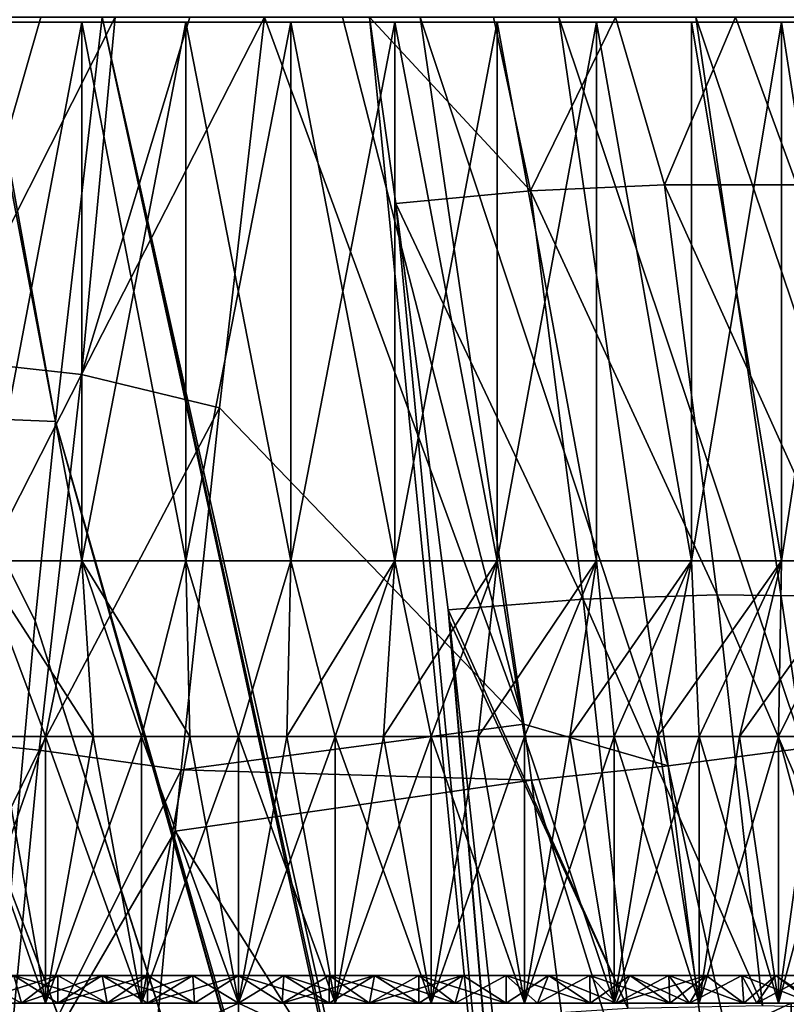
# Model space of a CAD drawing. Header units: metres. Extents: x -109 to 109, y -78 to 121.
# Tile 263 of 656: x -78.87 to -70.55, y 56.21 to 66.9. Entities that reach past the tile are written whole.
import ezdxf

# ---------------------------------------------------------------- set-up
doc = ezdxf.new("R2010")
doc.units = ezdxf.units.M
doc.layers.add('solid_508554_SW0001', color=7, linetype='CONTINUOUS')

msp = doc.modelspace()

# ---------------------------------------------------------------- linework, layer by layer
at = {"layer": 'solid_508554_SW0001'}
for points in [[(-79.279091, 66.925629, -14.699262), (-79.823265, 62.590248, -11.961208), (-78.484024, 62.539009, -11.817129)], [(-77.835556, 66.925629, -49.425674), (-78.201881, 63.046726, -49.432873), (-79.709526, 63.214474, -49.232899)], [(-78.643959, 66.925629, -49.33284), (-77.835556, 66.925629, -49.425674), (-79.709526, 63.214474, -49.232899)], [(-79.448257, 66.925629, -49.20306), (-78.643959, 66.925629, -49.33284), (-79.709526, 63.214474, -49.232899)], [(-79.279091, 66.925629, -14.699262), (-78.484024, 62.539009, -11.817129), (-77.977753, 66.925629, -14.593102)], [(-72.425713, 41.317665, 1.927269), (-77.977753, 66.925629, -14.593102), (-78.484024, 62.539009, -11.817129)], [(-78.201881, 63.046726, -49.432873), (-76.216644, 66.925629, -49.5), (-76.703629, 62.686043, -49.5)], [(-77.0252, 66.925629, -49.481403), (-76.216644, 66.925629, -49.5), (-78.201881, 63.046726, -49.432873)], [(-77.835556, 66.925629, -49.425674), (-77.0252, 66.925629, -49.481403), (-78.201881, 63.046726, -49.432873)], [(-72.772636, 43.625931, 0.44383), (-75.077583, 66.925629, -14.485738), (-77.977753, 66.925629, -14.593102)], [(-72.624634, 42.470913, 1.185171), (-72.772636, 43.625931, 0.44383), (-77.977753, 66.925629, -14.593102)], [(-72.425713, 41.317665, 1.927269), (-72.624634, 42.470913, 1.185171), (-77.977753, 66.925629, -14.593102)], [(-73.402878, 59.25383, -49.5), (-76.703629, 62.686043, -49.5), (-76.216644, 66.925629, -49.5)], [(-73.402878, 59.25383, -49.5), (-76.216644, 66.925629, -49.5), (-75.368774, 66.925629, -49.5)], [(-73.402878, 59.25383, -49.5), (-75.368774, 66.925629, -49.5), (-74.526535, 66.925629, -49.5)], [(-72.772636, 43.625931, 0.44383), (-74.789749, 64.905304, -13.187934), (-75.077583, 66.925629, -14.485738)], [(-73.329369, 65.039665, -13.292741), (-75.077583, 66.925629, -14.485738), (-74.789749, 64.905304, -13.187934)], [(-73.732216, 66.925629, -14.496431), (-75.077583, 66.925629, -14.485738), (-73.329369, 65.039665, -13.292741)], [(-71.834488, 58.799492, -49.429379), (-73.402878, 59.25383, -49.5), (-74.526535, 66.925629, -49.5)], [(-73.023575, 66.925629, -49.431004), (-71.834488, 58.799492, -49.429379), (-74.526535, 66.925629, -49.5)], [(-72.407524, 66.925629, -14.627072), (-73.732216, 66.925629, -14.496431), (-73.329369, 65.039665, -13.292741)], [(-72.407524, 66.925629, -14.627072), (-73.329369, 65.039665, -13.292741), (-71.875465, 65.10672, -13.500927)], [(-73.023575, 66.925629, -49.431004), (-70.367241, 58.992702, -49.219059), (-71.834488, 58.799492, -49.429379)], [(-73.023575, 66.925629, -49.431004), (-71.535889, 66.925629, -49.225903), (-70.367241, 58.992702, -49.219059)], [(-71.105766, 66.925629, -14.875964), (-72.407524, 66.925629, -14.627072), (-71.875465, 65.10672, -13.500927)], [(-71.105766, 66.925629, -14.875964), (-71.875465, 65.10672, -13.500927), (-70.438278, 65.10601, -13.811031)], [(-71.535889, 66.925629, -49.225903), (-68.925598, 59.179573, -48.871395), (-70.367241, 58.992702, -49.219059)], [(-71.535889, 66.925629, -49.225903), (-70.074875, 66.925629, -48.886921), (-68.925598, 59.179573, -48.871395)], [(-69.831787, 66.925629, -15.241733), (-71.105766, 66.925629, -14.875964), (-70.438278, 65.10601, -13.811031)], [(-86.938454, 66.87207, -33.135231), (-66, 66.87207, -32), (-87, 66.87207, -32)], [(-66.061546, 66.87207, -30.864767), (-87, 66.87207, -32), (-66, 66.87207, -32)], [(-86.938454, 66.87207, -30.864767), (-87, 66.87207, -32), (-66.061546, 66.87207, -30.864767)], [(-66.061546, 66.87207, -33.135231), (-66, 66.87207, -32), (-86.938454, 66.87207, -33.135231)], [(-66.061546, 66.87207, -33.135231), (-86.938454, 66.87207, -33.135231), (-86.754517, 66.87207, -34.257168)], [(-86.938454, 66.87207, -30.864767), (-66.061546, 66.87207, -30.864767), (-66.245483, 66.87207, -29.742832)], [(-86.938454, 66.87207, -30.864767), (-66.245483, 66.87207, -29.742832), (-86.754517, 66.87207, -29.742832)], [(-66.245483, 66.87207, -34.257168), (-86.754517, 66.87207, -34.257168), (-86.450363, 66.87207, -35.352646)], [(-66.061546, 66.87207, -33.135231), (-86.754517, 66.87207, -34.257168), (-66.245483, 66.87207, -34.257168)], [(-86.754517, 66.87207, -29.742832), (-66.245483, 66.87207, -29.742832), (-66.549637, 66.87207, -28.647352)], [(-86.754517, 66.87207, -29.742832), (-66.549637, 66.87207, -28.647352), (-86.450363, 66.87207, -28.647352)], [(-66.549637, 66.87207, -35.352646), (-86.450363, 66.87207, -35.352646), (-86.029541, 66.87207, -36.408825)], [(-66.245483, 66.87207, -34.257168), (-86.450363, 66.87207, -35.352646), (-66.549637, 66.87207, -35.352646)], [(-86.450363, 66.87207, -28.647352), (-66.549637, 66.87207, -28.647352), (-66.970459, 66.87207, -27.591175)], [(-86.450363, 66.87207, -28.647352), (-66.970459, 66.87207, -27.591175), (-86.029541, 66.87207, -27.591175)], [(-66.970459, 66.87207, -36.408825), (-86.029541, 66.87207, -36.408825), (-85.496994, 66.87207, -37.413315)], [(-66.549637, 66.87207, -35.352646), (-86.029541, 66.87207, -36.408825), (-66.970459, 66.87207, -36.408825)], [(-86.029541, 66.87207, -27.591175), (-66.970459, 66.87207, -27.591175), (-67.503006, 66.87207, -26.586683)], [(-86.029541, 66.87207, -27.591175), (-67.503006, 66.87207, -26.586683), (-85.496994, 66.87207, -26.586683)], [(-67.503006, 66.87207, -37.413315), (-85.496994, 66.87207, -37.413315), (-84.858971, 66.87207, -38.35434)], [(-66.970459, 66.87207, -36.408825), (-85.496994, 66.87207, -37.413315), (-67.503006, 66.87207, -37.413315)], [(-85.496994, 66.87207, -26.586683), (-67.503006, 66.87207, -26.586683), (-68.141029, 66.87207, -25.64566)], [(-85.496994, 66.87207, -26.586683), (-68.141029, 66.87207, -25.64566), (-84.858971, 66.87207, -25.64566)], [(-68.141029, 66.87207, -38.35434), (-84.858971, 66.87207, -38.35434), (-84.12294, 66.87207, -39.22086)], [(-67.503006, 66.87207, -37.413315), (-84.858971, 66.87207, -38.35434), (-68.141029, 66.87207, -38.35434)], [(-84.858971, 66.87207, -25.64566), (-68.141029, 66.87207, -25.64566), (-68.87706, 66.87207, -24.77914)], [(-84.858971, 66.87207, -25.64566), (-68.87706, 66.87207, -24.77914), (-84.12294, 66.87207, -24.77914)], [(-68.87706, 66.87207, -39.22086), (-84.12294, 66.87207, -39.22086), (-83.297539, 66.87207, -40.002716)], [(-68.141029, 66.87207, -38.35434), (-84.12294, 66.87207, -39.22086), (-68.87706, 66.87207, -39.22086)], [(-84.12294, 66.87207, -24.77914), (-68.87706, 66.87207, -24.77914), (-69.702461, 66.87207, -23.997284)], [(-84.12294, 66.87207, -24.77914), (-69.702461, 66.87207, -23.997284), (-83.297539, 66.87207, -23.997284)], [(-69.702461, 66.87207, -40.002716), (-83.297539, 66.87207, -40.002716), (-82.392456, 66.87207, -40.690742)], [(-68.87706, 66.87207, -39.22086), (-83.297539, 66.87207, -40.002716), (-69.702461, 66.87207, -40.002716)], [(-83.297539, 66.87207, -23.997284), (-69.702461, 66.87207, -23.997284), (-70.607544, 66.87207, -23.309258)], [(-83.297539, 66.87207, -23.997284), (-70.607544, 66.87207, -23.309258), (-82.392456, 66.87207, -23.309258)], [(-70.607544, 66.87207, -40.690742), (-82.392456, 66.87207, -40.690742), (-81.418297, 66.87207, -41.276875)], [(-69.702461, 66.87207, -40.002716), (-82.392456, 66.87207, -40.690742), (-70.607544, 66.87207, -40.690742)], [(-82.392456, 66.87207, -23.309258), (-70.607544, 66.87207, -23.309258), (-71.581703, 66.87207, -22.723127)], [(-82.392456, 66.87207, -23.309258), (-71.581703, 66.87207, -22.723127), (-81.418297, 66.87207, -22.723127)], [(-71.581703, 66.87207, -41.276875), (-81.418297, 66.87207, -41.276875), (-80.386467, 66.87207, -41.754246)], [(-70.607544, 66.87207, -40.690742), (-81.418297, 66.87207, -41.276875), (-71.581703, 66.87207, -41.276875)], [(-81.418297, 66.87207, -22.723127), (-71.581703, 66.87207, -22.723127), (-72.613533, 66.87207, -22.245752)], [(-81.418297, 66.87207, -22.723127), (-72.613533, 66.87207, -22.245752), (-80.386467, 66.87207, -22.245752)], [(-72.613533, 66.87207, -41.754246), (-80.386467, 66.87207, -41.754246), (-79.309067, 66.87207, -42.117268)], [(-71.581703, 66.87207, -41.276875), (-80.386467, 66.87207, -41.754246), (-72.613533, 66.87207, -41.754246)], [(-80.386467, 66.87207, -22.245752), (-72.613533, 66.87207, -22.245752), (-73.690933, 66.87207, -21.882732)], [(-80.386467, 66.87207, -22.245752), (-73.690933, 66.87207, -21.882732), (-79.309067, 66.87207, -21.882732)], [(-79.309067, 66.87207, -42.117268), (-79.309174, 61.025627, -42.117241), (-78.198685, 61.025627, -42.361683)], [(-78.19873, 66.87207, -21.638325), (-78.198685, 61.025627, -21.638317), (-79.309174, 61.025627, -21.882759)], [(-79.309067, 66.87207, -21.882732), (-78.19873, 66.87207, -21.638325), (-79.309174, 61.025627, -21.882759)], [(-78.19873, 66.87207, -42.361675), (-79.309067, 66.87207, -42.117268), (-78.198685, 61.025627, -42.361683)], [(-73.690933, 66.87207, -42.117268), (-79.309067, 66.87207, -42.117268), (-78.19873, 66.87207, -42.361675)], [(-72.613533, 66.87207, -41.754246), (-79.309067, 66.87207, -42.117268), (-73.690933, 66.87207, -42.117268)], [(-79.309067, 66.87207, -21.882732), (-73.690933, 66.87207, -21.882732), (-74.80127, 66.87207, -21.638325)], [(-79.309067, 66.87207, -21.882732), (-74.80127, 66.87207, -21.638325), (-78.19873, 66.87207, -21.638325)], [(-78.19873, 66.87207, -42.361675), (-78.198685, 61.025627, -42.361683), (-77.068359, 61.025627, -42.484608)], [(-77.068466, 66.87207, -42.4846), (-78.19873, 66.87207, -42.361675), (-77.068359, 61.025627, -42.484608)], [(-74.80127, 66.87207, -42.361675), (-78.19873, 66.87207, -42.361675), (-77.068466, 66.87207, -42.4846)], [(-73.690933, 66.87207, -42.117268), (-78.19873, 66.87207, -42.361675), (-74.80127, 66.87207, -42.361675)], [(-78.19873, 66.87207, -21.638325), (-77.068466, 66.87207, -21.515402), (-78.198685, 61.025627, -21.638317)], [(-78.19873, 66.87207, -21.638325), (-74.80127, 66.87207, -21.638325), (-75.931534, 66.87207, -21.515402)], [(-78.19873, 66.87207, -21.638325), (-75.931534, 66.87207, -21.515402), (-77.068466, 66.87207, -21.515402)], [(-77.068466, 66.87207, -21.515402), (-77.068359, 61.025627, -21.515394), (-78.198685, 61.025627, -21.638317)], [(-77.068466, 66.87207, -42.4846), (-77.068359, 61.025627, -42.484608), (-75.931641, 61.025627, -42.484608)], [(-75.931534, 66.87207, -42.4846), (-77.068466, 66.87207, -42.4846), (-75.931641, 61.025627, -42.484608)], [(-74.80127, 66.87207, -42.361675), (-77.068466, 66.87207, -42.4846), (-75.931534, 66.87207, -42.4846)], [(-77.068466, 66.87207, -21.515402), (-75.931534, 66.87207, -21.515402), (-77.068359, 61.025627, -21.515394)], [(-75.931534, 66.87207, -21.515402), (-75.931641, 61.025627, -21.515394), (-77.068359, 61.025627, -21.515394)], [(-75.931534, 66.87207, -42.4846), (-75.931641, 61.025627, -42.484608), (-74.801315, 61.025627, -42.361683)], [(-74.80127, 66.87207, -21.638325), (-74.801315, 61.025627, -21.638317), (-75.931641, 61.025627, -21.515394)], [(-75.931534, 66.87207, -21.515402), (-74.80127, 66.87207, -21.638325), (-75.931641, 61.025627, -21.515394)], [(-74.80127, 66.87207, -42.361675), (-75.931534, 66.87207, -42.4846), (-74.801315, 61.025627, -42.361683)], [(-74.80127, 66.87207, -42.361675), (-74.801315, 61.025627, -42.361683), (-73.690826, 61.025627, -42.117241)], [(-73.690933, 66.87207, -21.882732), (-73.690826, 61.025627, -21.882759), (-74.801315, 61.025627, -21.638317)], [(-74.80127, 66.87207, -21.638325), (-73.690933, 66.87207, -21.882732), (-74.801315, 61.025627, -21.638317)], [(-73.690933, 66.87207, -42.117268), (-74.80127, 66.87207, -42.361675), (-73.690826, 61.025627, -42.117241)], [(-73.690933, 66.87207, -42.117268), (-73.690826, 61.025627, -42.117241), (-72.613602, 61.025627, -41.754276)], [(-72.613533, 66.87207, -41.754246), (-73.690933, 66.87207, -42.117268), (-72.613602, 61.025627, -41.754276)], [(-73.690933, 66.87207, -21.882732), (-72.613533, 66.87207, -22.245752), (-73.690826, 61.025627, -21.882759)], [(-72.613533, 66.87207, -22.245752), (-72.613602, 61.025627, -22.245724), (-73.690826, 61.025627, -21.882759)], [(-72.613533, 66.87207, -41.754246), (-72.613602, 61.025627, -41.754276), (-71.581787, 61.025627, -41.276917)], [(-72.613533, 66.87207, -22.245752), (-71.581787, 61.025627, -22.723085), (-72.613602, 61.025627, -22.245724)], [(-71.581703, 66.87207, -41.276875), (-72.613533, 66.87207, -41.754246), (-71.581787, 61.025627, -41.276917)], [(-72.613533, 66.87207, -22.245752), (-71.581703, 66.87207, -22.723127), (-71.581787, 61.025627, -22.723085)], [(-71.581703, 66.87207, -41.276875), (-71.581787, 61.025627, -41.276917), (-70.60743, 61.025627, -40.690662)], [(-70.607544, 66.87207, -23.309258), (-70.60743, 61.025627, -23.30934), (-71.581787, 61.025627, -22.723085)], [(-71.581703, 66.87207, -22.723127), (-70.607544, 66.87207, -23.309258), (-71.581787, 61.025627, -22.723085)], [(-70.607544, 66.87207, -40.690742), (-71.581703, 66.87207, -41.276875), (-70.60743, 61.025627, -40.690662)], [(-70.607544, 66.87207, -40.690742), (-70.60743, 61.025627, -40.690662), (-69.702446, 61.025627, -40.002701)], [(-69.702461, 66.87207, -40.002716), (-70.607544, 66.87207, -40.690742), (-69.702446, 61.025627, -40.002701)], [(-70.607544, 66.87207, -23.309258), (-69.702461, 66.87207, -23.997284), (-70.60743, 61.025627, -23.30934)], [(-69.702461, 66.87207, -23.997284), (-69.702446, 61.025627, -23.997299), (-70.60743, 61.025627, -23.30934)], [(-71.302223, 60.656975, -10.645041), (-71.875465, 65.10672, -13.500927), (-73.329369, 65.039665, -13.292741)], [(-69.861938, 60.637115, -10.943159), (-70.438278, 65.10601, -13.811031), (-71.875465, 65.10672, -13.500927)], [(-69.861938, 60.637115, -10.943159), (-71.875465, 65.10672, -13.500927), (-71.302223, 60.656975, -10.645041)], [(-72.759285, 60.609287, -10.449109), (-73.329369, 65.039665, -13.292741), (-74.789749, 64.905304, -13.187934)], [(-71.302223, 60.656975, -10.645041), (-73.329369, 65.039665, -13.292741), (-72.759285, 60.609287, -10.449109)], [(-72.772636, 43.625931, 0.44383), (-74.222832, 60.494415, -10.356769), (-74.789749, 64.905304, -13.187934)], [(-72.759285, 60.609287, -10.449109), (-74.789749, 64.905304, -13.187934), (-74.222832, 60.494415, -10.356769)], [(-80.19812, 59.126865, -49.223183), (-79.709526, 63.214474, -49.232899), (-78.201881, 63.046726, -49.432873)], [(-78.661652, 58.971001, -49.430428), (-80.19812, 59.126865, -49.223183), (-78.201881, 63.046726, -49.432873)], [(-78.661652, 58.971001, -49.430428), (-78.201881, 63.046726, -49.432873), (-76.703629, 62.686043, -49.5)], [(-78.661652, 58.971001, -49.430428), (-76.703629, 62.686043, -49.5), (-77.118996, 58.756241, -49.5)], [(-73.402878, 59.25383, -49.5), (-77.118996, 58.756241, -49.5), (-76.703629, 62.686043, -49.5)], [(-79.823265, 62.590248, -11.961208), (-78.969131, 57.444561, -8.589414), (-78.703606, 60.374653, -10.446345)], [(-79.823265, 62.590248, -11.961208), (-78.703606, 60.374653, -10.446345), (-78.484024, 62.539009, -11.817129)], [(-71.874771, 39.02367, 3.409172), (-78.484024, 62.539009, -11.817129), (-78.703606, 60.374653, -10.446345)], [(-72.175735, 40.168026, 2.668961), (-72.425713, 41.317665, 1.927269), (-78.484024, 62.539009, -11.817129)], [(-71.874771, 39.02367, 3.409172), (-72.175735, 40.168026, 2.668961), (-78.484024, 62.539009, -11.817129)], [(-79.309174, 61.025627, -42.117241), (-79.102104, 59.120369, -41.032665), (-78.591835, 59.120369, -41.164291)], [(-79.309174, 61.025627, -42.117241), (-78.591835, 59.120369, -41.164291), (-78.074562, 59.120369, -41.267185)], [(-78.198685, 61.025627, -42.361683), (-79.309174, 61.025627, -42.117241), (-78.074562, 59.120369, -41.267185)], [(-79.309174, 61.025627, -21.882759), (-78.591835, 59.120369, -22.835711), (-79.102104, 59.120369, -22.967333)], [(-79.309174, 61.025627, -21.882759), (-78.198685, 61.025627, -21.638317), (-78.591835, 59.120369, -22.835711)], [(-78.198685, 61.025627, -21.638317), (-78.074562, 59.120369, -22.732813), (-78.591835, 59.120369, -22.835711)], [(-78.198685, 61.025627, -42.361683), (-78.074562, 59.120369, -41.267185), (-77.552299, 59.120369, -41.340912)], [(-78.198685, 61.025627, -42.361683), (-77.552299, 59.120369, -41.340912), (-77.027222, 59.120369, -41.385204)], [(-77.068359, 61.025627, -42.484608), (-78.198685, 61.025627, -42.361683), (-77.027222, 59.120369, -41.385204)], [(-78.198685, 61.025627, -21.638317), (-77.552299, 59.120369, -22.659086), (-78.074562, 59.120369, -22.732813)], [(-78.198685, 61.025627, -21.638317), (-77.068359, 61.025627, -21.515394), (-77.552299, 59.120369, -22.659086)], [(-77.068359, 61.025627, -21.515394), (-77.027222, 59.120369, -22.614798), (-77.552299, 59.120369, -22.659086)], [(-77.068359, 61.025627, -42.484608), (-77.027222, 59.120369, -41.385204), (-76.5, 59.120369, -41.400002)], [(-75.931641, 61.025627, -42.484608), (-77.068359, 61.025627, -42.484608), (-76.5, 59.120369, -41.400002)], [(-77.068359, 61.025627, -21.515394), (-76.5, 59.120369, -22.6), (-77.027222, 59.120369, -22.614798)], [(-77.068359, 61.025627, -21.515394), (-75.931641, 61.025627, -21.515394), (-76.5, 59.120369, -22.6)], [(-75.931641, 61.025627, -42.484608), (-76.5, 59.120369, -41.400002), (-75.972778, 59.120369, -41.385204)], [(-75.931641, 61.025627, -21.515394), (-75.972778, 59.120369, -22.614798), (-76.5, 59.120369, -22.6)], [(-75.931641, 61.025627, -42.484608), (-75.972778, 59.120369, -41.385204), (-75.447701, 59.120369, -41.340912)], [(-74.801315, 61.025627, -21.638317), (-75.447701, 59.120369, -22.659086), (-75.972778, 59.120369, -22.614798)], [(-75.931641, 61.025627, -21.515394), (-74.801315, 61.025627, -21.638317), (-75.972778, 59.120369, -22.614798)], [(-74.801315, 61.025627, -42.361683), (-75.931641, 61.025627, -42.484608), (-75.447701, 59.120369, -41.340912)], [(-74.801315, 61.025627, -42.361683), (-75.447701, 59.120369, -41.340912), (-74.925438, 59.120369, -41.267185)], [(-74.801315, 61.025627, -21.638317), (-74.925438, 59.120369, -22.732813), (-75.447701, 59.120369, -22.659086)], [(-74.801315, 61.025627, -42.361683), (-74.925438, 59.120369, -41.267185), (-74.408165, 59.120369, -41.164291)], [(-73.690826, 61.025627, -21.882759), (-74.408165, 59.120369, -22.835711), (-74.925438, 59.120369, -22.732813)], [(-74.801315, 61.025627, -21.638317), (-73.690826, 61.025627, -21.882759), (-74.925438, 59.120369, -22.732813)], [(-73.690826, 61.025627, -42.117241), (-74.801315, 61.025627, -42.361683), (-74.408165, 59.120369, -41.164291)], [(-73.690826, 61.025627, -42.117241), (-74.408165, 59.120369, -41.164291), (-73.897896, 59.120369, -41.032665)], [(-73.690826, 61.025627, -21.882759), (-73.897896, 59.120369, -22.967333), (-74.408165, 59.120369, -22.835711)], [(-73.690826, 61.025627, -42.117241), (-73.897896, 59.120369, -41.032665), (-73.395363, 59.120369, -40.872498)], [(-72.613602, 61.025627, -22.245724), (-73.395363, 59.120369, -23.127502), (-73.897896, 59.120369, -22.967333)], [(-73.690826, 61.025627, -21.882759), (-72.613602, 61.025627, -22.245724), (-73.897896, 59.120369, -22.967333)], [(-72.613602, 61.025627, -41.754276), (-73.690826, 61.025627, -42.117241), (-73.395363, 59.120369, -40.872498)], [(-72.613602, 61.025627, -41.754276), (-73.395363, 59.120369, -40.872498), (-72.902664, 59.120369, -40.684422)], [(-72.613602, 61.025627, -22.245724), (-72.902664, 59.120369, -23.315578), (-73.395363, 59.120369, -23.127502)], [(-72.613602, 61.025627, -41.754276), (-72.902664, 59.120369, -40.684422), (-72.421623, 59.120369, -40.469173)], [(-71.581787, 61.025627, -22.723085), (-72.421623, 59.120369, -23.530828), (-72.902664, 59.120369, -23.315578)], [(-72.613602, 61.025627, -22.245724), (-71.581787, 61.025627, -22.723085), (-72.902664, 59.120369, -23.315578)], [(-71.581787, 61.025627, -41.276917), (-72.613602, 61.025627, -41.754276), (-72.421623, 59.120369, -40.469173)], [(-71.581787, 61.025627, -41.276917), (-72.421623, 59.120369, -40.469173), (-71.953011, 59.120369, -40.227085)], [(-71.581787, 61.025627, -22.723085), (-71.953011, 59.120369, -23.772917), (-72.421623, 59.120369, -23.530828)], [(-71.581787, 61.025627, -41.276917), (-71.953011, 59.120369, -40.227085), (-71.498825, 59.120369, -39.959164)], [(-70.60743, 61.025627, -23.30934), (-71.498825, 59.120369, -24.040838), (-71.953011, 59.120369, -23.772917)], [(-71.581787, 61.025627, -22.723085), (-70.60743, 61.025627, -23.30934), (-71.953011, 59.120369, -23.772917)], [(-70.60743, 61.025627, -40.690662), (-71.581787, 61.025627, -41.276917), (-71.498825, 59.120369, -39.959164)], [(-70.60743, 61.025627, -40.690662), (-71.498825, 59.120369, -39.959164), (-71.0606, 59.120369, -39.666351)], [(-70.60743, 61.025627, -23.30934), (-71.0606, 59.120369, -24.333649), (-71.498825, 59.120369, -24.040838)], [(-70.60743, 61.025627, -40.690662), (-71.0606, 59.120369, -39.666351), (-70.639153, 59.120369, -39.349182)], [(-69.702446, 61.025627, -23.997299), (-70.639153, 59.120369, -24.650818), (-71.0606, 59.120369, -24.333649)], [(-70.60743, 61.025627, -23.30934), (-69.702446, 61.025627, -23.997299), (-71.0606, 59.120369, -24.333649)], [(-69.702446, 61.025627, -40.002701), (-70.639153, 59.120369, -39.349182), (-70.236305, 59.120369, -39.009003)], [(-69.702446, 61.025627, -40.002701), (-70.60743, 61.025627, -40.690662), (-70.639153, 59.120369, -39.349182)], [(-69.702446, 61.025627, -23.997299), (-70.236305, 59.120369, -24.990997), (-70.639153, 59.120369, -24.650818)], [(-72.759285, 60.609287, -10.449109), (-74.222832, 60.494415, -10.356769), (-72.272621, 56.170444, -7.603176)], [(-71.302223, 60.656975, -10.645041), (-72.759285, 60.609287, -10.449109), (-70.812782, 56.198708, -7.786832)], [(-72.759285, 60.609287, -10.449109), (-72.272621, 56.170444, -7.603176), (-70.812782, 56.198708, -7.786832)], [(-71.302223, 60.656975, -10.645041), (-70.812782, 56.198708, -7.786832), (-69.369766, 56.159637, -8.072945)], [(-69.861938, 60.637115, -10.943159), (-71.302223, 60.656975, -10.645041), (-69.369766, 56.159637, -8.072945)], [(-74.222832, 60.494415, -10.356769), (-72.772636, 43.625931, 0.44383), (-72.869881, 44.780983, -0.295652)], [(-72.272621, 56.170444, -7.603176), (-74.222832, 60.494415, -10.356769), (-74.208557, 60.374157, -10.279625)], [(-72.869881, 44.780983, -0.295652), (-74.208557, 60.374157, -10.279625), (-74.222832, 60.494415, -10.356769)], [(-71.522865, 37.885735, 4.147177), (-78.703606, 60.374653, -10.446345), (-78.969131, 57.444561, -8.589414)], [(-71.522865, 37.885735, 4.147177), (-71.874771, 39.02367, 3.409172), (-78.703606, 60.374653, -10.446345)], [(-72.869881, 44.780983, -0.295652), (-73.738998, 56.075012, -7.523255), (-74.208557, 60.374157, -10.279625)], [(-72.272621, 56.170444, -7.603176), (-74.208557, 60.374157, -10.279625), (-73.738998, 56.075012, -7.523255)], [(-73.402878, 59.25383, -49.5), (-73.320374, 58.645206, -49.5), (-77.118996, 58.756241, -49.5)], [(-71.834488, 58.799492, -49.429379), (-73.320374, 58.645206, -49.5), (-73.402878, 59.25383, -49.5)], [(-80.601563, 55.02174, -49.220726), (-80.19812, 59.126865, -49.223183), (-78.661652, 58.971001, -49.430428)], [(-79.604637, 59.120369, -40.872498), (-79.604614, 56.225624, -40.872505), (-78.59182, 56.225624, -41.164295)], [(-79.102104, 59.120369, -41.032665), (-79.604637, 59.120369, -40.872498), (-78.59182, 56.225624, -41.164295)], [(-78.591835, 59.120369, -22.835711), (-78.59182, 56.225624, -22.835703), (-79.604614, 56.225624, -23.127497)], [(-79.102104, 59.120369, -22.967333), (-78.591835, 59.120369, -22.835711), (-79.604614, 56.225624, -23.127497)], [(-78.591835, 59.120369, -41.164291), (-79.102104, 59.120369, -41.032665), (-78.59182, 56.225624, -41.164295)], [(-78.591835, 59.120369, -41.164291), (-78.59182, 56.225624, -41.164295), (-77.552292, 56.225624, -41.340916)], [(-78.074562, 59.120369, -41.267185), (-78.591835, 59.120369, -41.164291), (-77.552292, 56.225624, -41.340916)], [(-78.591835, 59.120369, -22.835711), (-78.074562, 59.120369, -22.732813), (-78.59182, 56.225624, -22.835703)], [(-77.552299, 59.120369, -22.659086), (-77.552292, 56.225624, -22.659086), (-78.59182, 56.225624, -22.835703)], [(-78.074562, 59.120369, -22.732813), (-77.552299, 59.120369, -22.659086), (-78.59182, 56.225624, -22.835703)], [(-77.552299, 59.120369, -41.340912), (-78.074562, 59.120369, -41.267185), (-77.552292, 56.225624, -41.340916)], [(-77.552299, 59.120369, -41.340912), (-77.552292, 56.225624, -41.340916), (-76.5, 56.225624, -41.400002)], [(-77.027222, 59.120369, -41.385204), (-77.552299, 59.120369, -41.340912), (-76.5, 56.225624, -41.400002)], [(-77.552299, 59.120369, -22.659086), (-77.027222, 59.120369, -22.614798), (-77.552292, 56.225624, -22.659086)], [(-76.5, 59.120369, -22.6), (-76.5, 56.225624, -22.6), (-77.552292, 56.225624, -22.659086)], [(-77.027222, 59.120369, -22.614798), (-76.5, 59.120369, -22.6), (-77.552292, 56.225624, -22.659086)], [(-76.5, 59.120369, -41.400002), (-77.027222, 59.120369, -41.385204), (-76.5, 56.225624, -41.400002)], [(-76.5, 59.120369, -41.400002), (-76.5, 56.225624, -41.400002), (-75.447708, 56.225624, -41.340916)], [(-75.972778, 59.120369, -41.385204), (-76.5, 59.120369, -41.400002), (-75.447708, 56.225624, -41.340916)], [(-75.447701, 59.120369, -22.659086), (-75.447708, 56.225624, -22.659086), (-76.5, 56.225624, -22.6)], [(-75.972778, 59.120369, -22.614798), (-75.447701, 59.120369, -22.659086), (-76.5, 56.225624, -22.6)], [(-76.5, 59.120369, -22.6), (-75.972778, 59.120369, -22.614798), (-76.5, 56.225624, -22.6)], [(-75.447701, 59.120369, -41.340912), (-75.972778, 59.120369, -41.385204), (-75.447708, 56.225624, -41.340916)], [(-75.447701, 59.120369, -41.340912), (-75.447708, 56.225624, -41.340916), (-74.40818, 56.225624, -41.164295)], [(-74.408165, 59.120369, -22.835711), (-74.40818, 56.225624, -22.835703), (-75.447708, 56.225624, -22.659086)], [(-74.925438, 59.120369, -22.732813), (-74.408165, 59.120369, -22.835711), (-75.447708, 56.225624, -22.659086)], [(-75.447701, 59.120369, -22.659086), (-74.925438, 59.120369, -22.732813), (-75.447708, 56.225624, -22.659086)], [(-74.925438, 59.120369, -41.267185), (-75.447701, 59.120369, -41.340912), (-74.40818, 56.225624, -41.164295)], [(-74.408165, 59.120369, -41.164291), (-74.925438, 59.120369, -41.267185), (-74.40818, 56.225624, -41.164295)], [(-74.408165, 59.120369, -41.164291), (-74.40818, 56.225624, -41.164295), (-73.395386, 56.225624, -40.872505)], [(-73.395363, 59.120369, -23.127502), (-73.395386, 56.225624, -23.127497), (-74.40818, 56.225624, -22.835703)], [(-73.897896, 59.120369, -22.967333), (-73.395363, 59.120369, -23.127502), (-74.40818, 56.225624, -22.835703)], [(-74.408165, 59.120369, -22.835711), (-73.897896, 59.120369, -22.967333), (-74.40818, 56.225624, -22.835703)], [(-73.897896, 59.120369, -41.032665), (-74.408165, 59.120369, -41.164291), (-73.395386, 56.225624, -40.872505)], [(-73.395363, 59.120369, -40.872498), (-73.897896, 59.120369, -41.032665), (-73.395386, 56.225624, -40.872505)], [(-73.395363, 59.120369, -40.872498), (-73.395386, 56.225624, -40.872505), (-72.421646, 56.225624, -40.469177)], [(-72.421623, 59.120369, -23.530828), (-72.421646, 56.225624, -23.530821), (-73.395386, 56.225624, -23.127497)], [(-72.902664, 59.120369, -23.315578), (-72.421623, 59.120369, -23.530828), (-73.395386, 56.225624, -23.127497)], [(-73.395363, 59.120369, -23.127502), (-72.902664, 59.120369, -23.315578), (-73.395386, 56.225624, -23.127497)], [(-72.902664, 59.120369, -40.684422), (-73.395363, 59.120369, -40.872498), (-72.421646, 56.225624, -40.469177)], [(-72.421623, 59.120369, -40.469173), (-72.902664, 59.120369, -40.684422), (-72.421646, 56.225624, -40.469177)], [(-72.421623, 59.120369, -40.469173), (-72.421646, 56.225624, -40.469177), (-71.49884, 56.225624, -39.959171)], [(-71.498825, 59.120369, -24.040838), (-71.49884, 56.225624, -24.040827), (-72.421646, 56.225624, -23.530821)], [(-71.953011, 59.120369, -23.772917), (-71.498825, 59.120369, -24.040838), (-72.421646, 56.225624, -23.530821)], [(-72.421623, 59.120369, -23.530828), (-71.953011, 59.120369, -23.772917), (-72.421646, 56.225624, -23.530821)], [(-71.953011, 59.120369, -40.227085), (-72.421623, 59.120369, -40.469173), (-71.49884, 56.225624, -39.959171)], [(-71.498825, 59.120369, -39.959164), (-71.953011, 59.120369, -40.227085), (-71.49884, 56.225624, -39.959171)], [(-71.498825, 59.120369, -39.959164), (-71.49884, 56.225624, -39.959171), (-70.639168, 56.225624, -39.349186)], [(-70.639153, 59.120369, -24.650818), (-70.639168, 56.225624, -24.650816), (-71.49884, 56.225624, -24.040827)], [(-71.0606, 59.120369, -24.333649), (-70.639153, 59.120369, -24.650818), (-71.49884, 56.225624, -24.040827)], [(-71.498825, 59.120369, -24.040838), (-71.0606, 59.120369, -24.333649), (-71.49884, 56.225624, -24.040827)], [(-71.0606, 59.120369, -39.666351), (-71.498825, 59.120369, -39.959164), (-70.639168, 56.225624, -39.349186)], [(-70.639153, 59.120369, -39.349182), (-71.0606, 59.120369, -39.666351), (-70.639168, 56.225624, -39.349186)], [(-70.639153, 59.120369, -39.349182), (-70.639168, 56.225624, -39.349186), (-69.853287, 56.225624, -38.646893)], [(-69.853287, 59.120369, -25.353106), (-69.853287, 56.225624, -25.353107), (-70.639168, 56.225624, -24.650816)], [(-70.236305, 59.120369, -24.990997), (-69.853287, 59.120369, -25.353106), (-70.639168, 56.225624, -24.650816)], [(-70.639153, 59.120369, -24.650818), (-70.236305, 59.120369, -24.990997), (-70.639168, 56.225624, -24.650816)], [(-70.236305, 59.120369, -39.009003), (-70.639153, 59.120369, -39.349182), (-69.853287, 56.225624, -38.646893)], [(-70.367241, 58.992702, -49.219059), (-70.037697, 50.525188, -49.341389), (-71.834488, 58.799492, -49.429379)], [(-80.601563, 55.02174, -49.220726), (-78.661652, 58.971001, -49.430428), (-79.055504, 54.88409, -49.429817)], [(-79.055504, 54.88409, -49.429817), (-78.661652, 58.971001, -49.430428), (-77.118996, 58.756241, -49.5)], [(-71.834488, 58.799492, -49.429379), (-70.772415, 50.436535, -49.429443), (-73.320374, 58.645206, -49.5)], [(-71.834488, 58.799492, -49.429379), (-70.037697, 50.525188, -49.341389), (-70.772415, 50.436535, -49.429443)], [(-79.055504, 54.88409, -49.429817), (-77.118996, 58.756241, -49.5), (-77.184982, 58.093124, -49.5)], [(-73.320374, 58.645206, -49.5), (-77.184982, 58.093124, -49.5), (-77.118996, 58.756241, -49.5)], [(-73.320374, 58.645206, -49.5), (-72.240433, 50.25626, -49.5), (-77.184982, 58.093124, -49.5)], [(-70.772415, 50.436535, -49.429443), (-72.240433, 50.25626, -49.5), (-73.320374, 58.645206, -49.5)], [(-79.055504, 54.88409, -49.429817), (-77.184982, 58.093124, -49.5), (-77.512413, 54.583515, -49.5)], [(-77.512413, 54.583515, -49.5), (-77.184982, 58.093124, -49.5), (-72.240433, 50.25626, -49.5)], [(-71.119934, 36.755016, 4.882475), (-78.969131, 57.444561, -8.589414), (-79.247566, 53.814072, -6.286737)], [(-71.119934, 36.755016, 4.882475), (-71.522865, 37.885735, 4.147177), (-78.969131, 57.444561, -8.589414)], [(-79.407234, 56.525627, -39.987366), (-79.747704, 56.225624, -39.529434), (-78.851875, 56.225624, -39.855488)], [(-79.407234, 56.525627, -24.012634), (-78.851875, 56.225624, -24.144512), (-79.747704, 56.225624, -24.470566)], [(-78.937683, 56.525627, -40.142952), (-79.407234, 56.525627, -39.987366), (-78.851875, 56.225624, -39.855488)], [(-79.407234, 56.525627, -24.012634), (-78.937683, 56.525627, -23.857046), (-78.851875, 56.225624, -24.144512)], [(-79.406502, 56.225624, -40.306152), (-78.937683, 56.525627, -40.142952), (-78.46035, 56.525627, -40.270855)], [(-78.45826, 56.225624, -40.579346), (-79.406502, 56.225624, -40.306152), (-78.46035, 56.525627, -40.270855)], [(-78.937683, 56.525627, -23.857046), (-79.406502, 56.225624, -23.693848), (-78.45826, 56.225624, -23.420652)], [(-78.937683, 56.525627, -40.142952), (-78.851875, 56.225624, -39.855488), (-77.923935, 56.225624, -40.07542)], [(-78.46035, 56.525627, -40.270855), (-78.937683, 56.525627, -40.142952), (-77.923935, 56.225624, -40.07542)], [(-78.937683, 56.525627, -23.857046), (-78.46035, 56.525627, -23.729145), (-78.851875, 56.225624, -24.144512)], [(-78.937683, 56.525627, -23.857046), (-78.45826, 56.225624, -23.420652), (-78.46035, 56.525627, -23.729145)], [(-77.976044, 56.525627, -23.629139), (-77.923935, 56.225624, -23.92458), (-78.851875, 56.225624, -24.144512)], [(-78.46035, 56.525627, -23.729145), (-77.976044, 56.525627, -23.629139), (-78.851875, 56.225624, -24.144512)], [(-77.976044, 56.525627, -40.370861), (-78.46035, 56.525627, -40.270855), (-77.923935, 56.225624, -40.07542)], [(-78.45826, 56.225624, -40.579346), (-78.46035, 56.525627, -40.270855), (-77.976044, 56.525627, -40.370861)], [(-78.46035, 56.525627, -23.729145), (-78.45826, 56.225624, -23.420652), (-77.976044, 56.525627, -23.629139)], [(-78.45826, 56.225624, -40.579346), (-77.976044, 56.525627, -40.370861), (-77.486641, 56.525627, -40.442543)], [(-77.485199, 56.225624, -40.744678), (-78.45826, 56.225624, -40.579346), (-77.486641, 56.525627, -40.442543)], [(-77.976044, 56.525627, -23.629139), (-78.45826, 56.225624, -23.420652), (-77.485199, 56.225624, -23.255323)], [(-77.976044, 56.525627, -40.370861), (-77.923935, 56.225624, -40.07542), (-76.976639, 56.225624, -40.186134)], [(-77.486641, 56.525627, -40.442543), (-77.976044, 56.525627, -40.370861), (-76.976639, 56.225624, -40.186134)], [(-77.976044, 56.525627, -23.629139), (-77.486641, 56.525627, -23.557457), (-77.923935, 56.225624, -23.92458)], [(-77.976044, 56.525627, -23.629139), (-77.485199, 56.225624, -23.255323), (-77.486641, 56.525627, -23.557457)], [(-76.994377, 56.525627, -23.514389), (-76.976639, 56.225624, -23.813866), (-77.923935, 56.225624, -23.92458)], [(-77.486641, 56.525627, -23.557457), (-76.994377, 56.525627, -23.514389), (-77.923935, 56.225624, -23.92458)], [(-76.994377, 56.525627, -40.485611), (-77.486641, 56.525627, -40.442543), (-76.976639, 56.225624, -40.186134)], [(-77.485199, 56.225624, -40.744678), (-77.486641, 56.525627, -40.442543), (-76.994377, 56.525627, -40.485611)], [(-77.486641, 56.525627, -23.557457), (-77.485199, 56.225624, -23.255323), (-76.994377, 56.525627, -23.514389)], [(-77.485199, 56.225624, -40.744678), (-76.994377, 56.525627, -40.485611), (-76.5, 56.525627, -40.5)], [(-76.5, 56.225624, -40.799995), (-77.485199, 56.225624, -40.744678), (-76.5, 56.525627, -40.5)], [(-76.994377, 56.525627, -23.514389), (-77.485199, 56.225624, -23.255323), (-76.5, 56.225624, -23.200006)], [(-76.5, 56.525627, -40.5), (-76.994377, 56.525627, -40.485611), (-76.976639, 56.225624, -40.186134)], [(-76.994377, 56.525627, -23.514389), (-76.5, 56.525627, -23.5), (-76.976639, 56.225624, -23.813866)], [(-76.994377, 56.525627, -23.514389), (-76.5, 56.225624, -23.200006), (-76.5, 56.525627, -23.5)], [(-76.5, 56.525627, -40.5), (-76.976639, 56.225624, -40.186134), (-76.023361, 56.225624, -40.186134)], [(-76.5, 56.525627, -23.5), (-76.023361, 56.225624, -23.813866), (-76.976639, 56.225624, -23.813866)], [(-76.005623, 56.525627, -40.485611), (-76.5, 56.525627, -40.5), (-76.023361, 56.225624, -40.186134)], [(-76.5, 56.525627, -23.5), (-76.005623, 56.525627, -23.514389), (-76.023361, 56.225624, -23.813866)], [(-76.5, 56.225624, -40.799995), (-76.5, 56.525627, -40.5), (-76.005623, 56.525627, -40.485611)], [(-75.514801, 56.225624, -40.744678), (-76.5, 56.225624, -40.799995), (-76.005623, 56.525627, -40.485611)], [(-76.5, 56.525627, -23.5), (-76.5, 56.225624, -23.200006), (-75.514801, 56.225624, -23.255323)], [(-76.5, 56.525627, -23.5), (-75.514801, 56.225624, -23.255323), (-76.005623, 56.525627, -23.514389)], [(-76.005623, 56.525627, -40.485611), (-76.023361, 56.225624, -40.186134), (-75.076065, 56.225624, -40.07542)], [(-75.023956, 56.525627, -23.629139), (-75.076065, 56.225624, -23.92458), (-76.023361, 56.225624, -23.813866)], [(-75.513359, 56.525627, -23.557457), (-75.023956, 56.525627, -23.629139), (-76.023361, 56.225624, -23.813866)], [(-76.005623, 56.525627, -23.514389), (-75.513359, 56.525627, -23.557457), (-76.023361, 56.225624, -23.813866)], [(-75.513359, 56.525627, -40.442543), (-76.005623, 56.525627, -40.485611), (-75.076065, 56.225624, -40.07542)], [(-75.514801, 56.225624, -40.744678), (-76.005623, 56.525627, -40.485611), (-75.513359, 56.525627, -40.442543)], [(-76.005623, 56.525627, -23.514389), (-75.514801, 56.225624, -23.255323), (-75.513359, 56.525627, -23.557457)], [(-75.514801, 56.225624, -40.744678), (-75.513359, 56.525627, -40.442543), (-75.023956, 56.525627, -40.370861)], [(-74.54174, 56.225624, -40.579346), (-75.514801, 56.225624, -40.744678), (-75.023956, 56.525627, -40.370861)], [(-75.513359, 56.525627, -23.557457), (-75.514801, 56.225624, -23.255323), (-74.54174, 56.225624, -23.420652)], [(-75.023956, 56.525627, -40.370861), (-75.513359, 56.525627, -40.442543), (-75.076065, 56.225624, -40.07542)], [(-75.513359, 56.525627, -23.557457), (-74.54174, 56.225624, -23.420652), (-75.023956, 56.525627, -23.629139)], [(-75.023956, 56.525627, -40.370861), (-75.076065, 56.225624, -40.07542), (-74.148125, 56.225624, -39.855488)], [(-74.062317, 56.525627, -23.857046), (-74.148125, 56.225624, -24.144512), (-75.076065, 56.225624, -23.92458)], [(-74.53965, 56.525627, -23.729145), (-74.062317, 56.525627, -23.857046), (-75.076065, 56.225624, -23.92458)], [(-75.023956, 56.525627, -23.629139), (-74.53965, 56.525627, -23.729145), (-75.076065, 56.225624, -23.92458)], [(-74.53965, 56.525627, -40.270855), (-75.023956, 56.525627, -40.370861), (-74.148125, 56.225624, -39.855488)], [(-74.54174, 56.225624, -40.579346), (-75.023956, 56.525627, -40.370861), (-74.53965, 56.525627, -40.270855)], [(-75.023956, 56.525627, -23.629139), (-74.54174, 56.225624, -23.420652), (-74.53965, 56.525627, -23.729145)], [(-74.54174, 56.225624, -40.579346), (-74.53965, 56.525627, -40.270855), (-74.062317, 56.525627, -40.142952)], [(-73.593498, 56.225624, -40.306152), (-74.54174, 56.225624, -40.579346), (-74.062317, 56.525627, -40.142952)], [(-74.53965, 56.525627, -23.729145), (-74.54174, 56.225624, -23.420652), (-73.593498, 56.225624, -23.693848)], [(-74.062317, 56.525627, -40.142952), (-74.53965, 56.525627, -40.270855), (-74.148125, 56.225624, -39.855488)], [(-74.53965, 56.525627, -23.729145), (-73.593498, 56.225624, -23.693848), (-74.062317, 56.525627, -23.857046)], [(-73.592766, 56.525627, -39.987366), (-74.148125, 56.225624, -39.855488), (-73.252296, 56.225624, -39.529434)], [(-73.592766, 56.525627, -39.987366), (-74.062317, 56.525627, -40.142952), (-74.148125, 56.225624, -39.855488)], [(-73.592766, 56.525627, -24.012634), (-73.252296, 56.225624, -24.470566), (-74.148125, 56.225624, -24.144512)], [(-74.062317, 56.525627, -23.857046), (-73.592766, 56.525627, -24.012634), (-74.148125, 56.225624, -24.144512)], [(-73.593498, 56.225624, -40.306152), (-74.062317, 56.525627, -40.142952), (-73.592766, 56.525627, -39.987366)], [(-74.062317, 56.525627, -23.857046), (-73.593498, 56.225624, -23.693848), (-73.592766, 56.525627, -24.012634)], [(-73.593498, 56.225624, -40.306152), (-73.592766, 56.525627, -39.987366), (-73.133255, 56.525627, -39.80481)], [(-72.681908, 56.225624, -39.928566), (-73.593498, 56.225624, -40.306152), (-73.133255, 56.525627, -39.80481)], [(-73.592766, 56.525627, -24.012634), (-73.593498, 56.225624, -23.693848), (-72.681908, 56.225624, -24.071434)], [(-73.133255, 56.525627, -39.80481), (-73.592766, 56.525627, -39.987366), (-73.252296, 56.225624, -39.529434)], [(-73.592766, 56.525627, -24.012634), (-73.133255, 56.525627, -24.195192), (-73.252296, 56.225624, -24.470566)], [(-73.592766, 56.525627, -24.012634), (-72.681908, 56.225624, -24.071434), (-73.133255, 56.525627, -24.195192)], [(-73.133255, 56.525627, -39.80481), (-73.252296, 56.225624, -39.529434), (-72.399979, 56.225624, -39.101398)], [(-72.685318, 56.525627, -24.404066), (-72.399979, 56.225624, -24.898602), (-73.252296, 56.225624, -24.470566)], [(-73.133255, 56.525627, -24.195192), (-72.685318, 56.525627, -24.404066), (-73.252296, 56.225624, -24.470566)], [(-72.685318, 56.525627, -39.595936), (-73.133255, 56.525627, -39.80481), (-72.399979, 56.225624, -39.101398)], [(-72.681908, 56.225624, -39.928566), (-73.133255, 56.525627, -39.80481), (-72.685318, 56.525627, -39.595936)], [(-73.133255, 56.525627, -24.195192), (-72.681908, 56.225624, -24.071434), (-72.685318, 56.525627, -24.404066)], [(-72.249924, 56.525627, -39.361172), (-72.685318, 56.525627, -39.595936), (-72.399979, 56.225624, -39.101398)], [(-72.685318, 56.525627, -24.404066), (-72.249924, 56.525627, -24.638828), (-72.399979, 56.225624, -24.898602)], [(-72.681908, 56.225624, -39.928566), (-72.685318, 56.525627, -39.595936), (-72.249924, 56.525627, -39.361172)], [(-72.685318, 56.525627, -24.404066), (-72.681908, 56.225624, -24.071434), (-71.818054, 56.225624, -24.548866)], [(-72.685318, 56.525627, -24.404066), (-71.818054, 56.225624, -24.548866), (-72.249924, 56.525627, -24.638828)], [(-71.818054, 56.225624, -39.451134), (-72.681908, 56.225624, -39.928566), (-72.249924, 56.525627, -39.361172)], [(-72.249924, 56.525627, -39.361172), (-72.399979, 56.225624, -39.101398), (-71.603218, 56.225624, -38.577347)], [(-71.424225, 56.525627, -25.181896), (-71.603218, 56.225624, -25.422653), (-72.399979, 56.225624, -24.898602)], [(-71.829155, 56.525627, -24.898367), (-71.424225, 56.525627, -25.181896), (-72.399979, 56.225624, -24.898602)], [(-72.249924, 56.525627, -24.638828), (-71.829155, 56.525627, -24.898367), (-72.399979, 56.225624, -24.898602)], [(-71.829155, 56.525627, -39.101635), (-72.249924, 56.525627, -39.361172), (-71.603218, 56.225624, -38.577347)], [(-71.818054, 56.225624, -39.451134), (-72.249924, 56.525627, -39.361172), (-71.829155, 56.525627, -39.101635)], [(-72.249924, 56.525627, -24.638828), (-71.818054, 56.225624, -24.548866), (-71.829155, 56.525627, -24.898367)], [(-71.424225, 56.525627, -38.818104), (-71.829155, 56.525627, -39.101635), (-71.603218, 56.225624, -38.577347)], [(-71.818054, 56.225624, -39.451134), (-71.829155, 56.525627, -39.101635), (-71.424225, 56.525627, -38.818104)], [(-71.829155, 56.525627, -24.898367), (-71.818054, 56.225624, -24.548866), (-71.013222, 56.225624, -25.119942)], [(-71.829155, 56.525627, -24.898367), (-71.013222, 56.225624, -25.119942), (-71.424225, 56.525627, -25.181896)], [(-71.013222, 56.225624, -38.880058), (-71.818054, 56.225624, -39.451134), (-71.424225, 56.525627, -38.818104)], [(-71.036224, 56.525627, -38.511311), (-71.603218, 56.225624, -38.577347), (-70.87291, 56.225624, -37.964546)], [(-71.036224, 56.525627, -38.511311), (-71.424225, 56.525627, -38.818104), (-71.603218, 56.225624, -38.577347)], [(-71.036224, 56.525627, -25.488691), (-70.87291, 56.225624, -26.035454), (-71.603218, 56.225624, -25.422653)], [(-71.424225, 56.525627, -25.181896), (-71.036224, 56.525627, -25.488691), (-71.603218, 56.225624, -25.422653)], [(-71.013222, 56.225624, -38.880058), (-71.424225, 56.525627, -38.818104), (-71.036224, 56.525627, -38.511311)], [(-71.424225, 56.525627, -25.181896), (-71.013222, 56.225624, -25.119942), (-71.036224, 56.525627, -25.488691)], [(-70.666962, 56.525627, -38.182693), (-71.036224, 56.525627, -38.511311), (-70.87291, 56.225624, -37.964546)], [(-71.036224, 56.525627, -25.488691), (-70.666962, 56.525627, -25.817307), (-70.87291, 56.225624, -26.035454)], [(-71.013222, 56.225624, -38.880058), (-71.036224, 56.525627, -38.511311), (-70.666962, 56.525627, -38.182693)], [(-71.036224, 56.525627, -25.488691), (-71.013222, 56.225624, -25.119942), (-70.277527, 56.225624, -25.777393)], [(-71.036224, 56.525627, -25.488691), (-70.277527, 56.225624, -25.777393), (-70.666962, 56.525627, -25.817307)], [(-70.277527, 56.225624, -38.222607), (-71.013222, 56.225624, -38.880058), (-70.666962, 56.525627, -38.182693)], [(-70.666962, 56.525627, -38.182693), (-70.87291, 56.225624, -37.964546), (-70.218437, 56.225624, -37.270866)], [(-70.31736, 56.525627, -26.166908), (-70.218437, 56.225624, -26.729132), (-70.87291, 56.225624, -26.035454)], [(-70.666962, 56.525627, -25.817307), (-70.31736, 56.525627, -26.166908), (-70.87291, 56.225624, -26.035454)], [(-70.31736, 56.525627, -37.833092), (-70.666962, 56.525627, -38.182693), (-70.218437, 56.225624, -37.270866)], [(-70.277527, 56.225624, -38.222607), (-70.666962, 56.525627, -38.182693), (-70.31736, 56.525627, -37.833092)], [(-70.666962, 56.525627, -25.817307), (-70.277527, 56.225624, -25.777393), (-70.31736, 56.525627, -26.166908)], [(-76.5, 56.225624, -38.928204), (-83.351074, 56.225624, -36.505848), (-83.827744, 56.225624, -35.680233)], [(-82.5, 56.225624, -35.4641), (-76.5, 56.225624, -38.928204), (-83.827744, 56.225624, -35.680233)], [(-76.5, 56.225624, -38.928204), (-82.781563, 56.225624, -37.270866), (-83.351074, 56.225624, -36.505848)], [(-76.5, 56.225624, -38.928204), (-82.12709, 56.225624, -37.964546), (-82.781563, 56.225624, -37.270866)], [(-76.5, 56.225624, -25.071796), (-76.5, 53.425625, -25.071796), (-82.5, 53.425625, -28.535898)], [(-76.5, 56.225624, -25.071796), (-82.5, 53.425625, -28.535898), (-82.5, 56.225624, -28.535898)], [(-82.5, 56.225624, -35.4641), (-82.5, 53.425625, -35.4641), (-76.5, 53.425625, -38.928204)], [(-82.5, 56.225624, -35.4641), (-76.5, 53.425625, -38.928204), (-76.5, 56.225624, -38.928204)], [(-76.5, 56.225624, -25.071796), (-82.5, 56.225624, -28.535898), (-81.396782, 56.225624, -25.422653)], [(-76.5, 56.225624, -38.928204), (-81.396782, 56.225624, -38.577347), (-82.12709, 56.225624, -37.964546)], [(-76.5, 56.225624, -38.928204), (-80.600021, 56.225624, -39.101398), (-81.396782, 56.225624, -38.577347)], [(-76.5, 56.225624, -25.071796), (-81.396782, 56.225624, -25.422653), (-80.600021, 56.225624, -24.898602)], [(-73.252296, 56.225624, -39.529434), (-79.747704, 56.225624, -39.529434), (-80.600021, 56.225624, -39.101398)], [(-72.399979, 56.225624, -39.101398), (-73.252296, 56.225624, -39.529434), (-80.600021, 56.225624, -39.101398)], [(-76.5, 56.225624, -38.928204), (-72.399979, 56.225624, -39.101398), (-80.600021, 56.225624, -39.101398)], [(-80.600021, 56.225624, -24.898602), (-79.747704, 56.225624, -24.470566), (-72.399979, 56.225624, -24.898602)], [(-76.5, 56.225624, -25.071796), (-80.600021, 56.225624, -24.898602), (-72.399979, 56.225624, -24.898602)], [(-80.578354, 56.225624, -40.469177), (-79.406502, 56.225624, -40.306152), (-78.45826, 56.225624, -40.579346)], [(-80.578354, 56.225624, -40.469177), (-78.45826, 56.225624, -40.579346), (-77.485199, 56.225624, -40.744678)], [(-79.604614, 56.225624, -40.872505), (-80.578354, 56.225624, -40.469177), (-77.485199, 56.225624, -40.744678)], [(-78.45826, 56.225624, -23.420652), (-80.578354, 56.225624, -23.530821), (-79.604614, 56.225624, -23.127497)], [(-78.45826, 56.225624, -23.420652), (-79.406502, 56.225624, -23.693848), (-80.578354, 56.225624, -23.530821)], [(-74.148125, 56.225624, -39.855488), (-78.851875, 56.225624, -39.855488), (-79.747704, 56.225624, -39.529434)], [(-73.252296, 56.225624, -39.529434), (-74.148125, 56.225624, -39.855488), (-79.747704, 56.225624, -39.529434)], [(-79.747704, 56.225624, -24.470566), (-73.252296, 56.225624, -24.470566), (-72.399979, 56.225624, -24.898602)], [(-79.747704, 56.225624, -24.470566), (-78.851875, 56.225624, -24.144512), (-73.252296, 56.225624, -24.470566)], [(-79.604614, 56.225624, -40.872505), (-77.485199, 56.225624, -40.744678), (-76.5, 56.225624, -40.799995)], [(-73.395386, 56.225624, -40.872505), (-79.604614, 56.225624, -40.872505), (-76.5, 56.225624, -40.799995)], [(-74.40818, 56.225624, -41.164295), (-78.59182, 56.225624, -41.164295), (-79.604614, 56.225624, -40.872505)], [(-73.395386, 56.225624, -40.872505), (-74.40818, 56.225624, -41.164295), (-79.604614, 56.225624, -40.872505)], [(-79.604614, 56.225624, -23.127497), (-78.59182, 56.225624, -22.835703), (-73.395386, 56.225624, -23.127497)], [(-76.5, 56.225624, -23.200006), (-79.604614, 56.225624, -23.127497), (-73.395386, 56.225624, -23.127497)], [(-77.485199, 56.225624, -23.255323), (-78.45826, 56.225624, -23.420652), (-79.604614, 56.225624, -23.127497)], [(-76.5, 56.225624, -23.200006), (-77.485199, 56.225624, -23.255323), (-79.604614, 56.225624, -23.127497)], [(-75.076065, 56.225624, -40.07542), (-77.923935, 56.225624, -40.07542), (-78.851875, 56.225624, -39.855488)], [(-74.148125, 56.225624, -39.855488), (-75.076065, 56.225624, -40.07542), (-78.851875, 56.225624, -39.855488)], [(-78.851875, 56.225624, -24.144512), (-74.148125, 56.225624, -24.144512), (-73.252296, 56.225624, -24.470566)], [(-78.851875, 56.225624, -24.144512), (-77.923935, 56.225624, -23.92458), (-74.148125, 56.225624, -24.144512)], [(-75.447708, 56.225624, -41.340916), (-77.552292, 56.225624, -41.340916), (-78.59182, 56.225624, -41.164295)], [(-74.40818, 56.225624, -41.164295), (-75.447708, 56.225624, -41.340916), (-78.59182, 56.225624, -41.164295)], [(-78.59182, 56.225624, -22.835703), (-74.40818, 56.225624, -22.835703), (-73.395386, 56.225624, -23.127497)], [(-78.59182, 56.225624, -22.835703), (-77.552292, 56.225624, -22.659086), (-74.40818, 56.225624, -22.835703)], [(-76.023361, 56.225624, -40.186134), (-76.976639, 56.225624, -40.186134), (-77.923935, 56.225624, -40.07542)], [(-75.076065, 56.225624, -40.07542), (-76.023361, 56.225624, -40.186134), (-77.923935, 56.225624, -40.07542)], [(-77.923935, 56.225624, -23.92458), (-75.076065, 56.225624, -23.92458), (-74.148125, 56.225624, -24.144512)], [(-77.923935, 56.225624, -23.92458), (-76.976639, 56.225624, -23.813866), (-75.076065, 56.225624, -23.92458)], [(-75.447708, 56.225624, -41.340916), (-76.5, 56.225624, -41.400002), (-77.552292, 56.225624, -41.340916)], [(-77.552292, 56.225624, -22.659086), (-75.447708, 56.225624, -22.659086), (-74.40818, 56.225624, -22.835703)], [(-77.552292, 56.225624, -22.659086), (-76.5, 56.225624, -22.6), (-75.447708, 56.225624, -22.659086)], [(-76.976639, 56.225624, -23.813866), (-76.023361, 56.225624, -23.813866), (-75.076065, 56.225624, -23.92458)], [(-76.5, 56.225624, -38.928204), (-76.5, 53.425625, -38.928204), (-70.5, 53.425625, -35.4641)], [(-76.5, 56.225624, -38.928204), (-70.5, 53.425625, -35.4641), (-70.5, 56.225624, -35.4641)], [(-70.5, 56.225624, -28.535898), (-70.5, 53.425625, -28.535898), (-76.5, 53.425625, -25.071796)], [(-70.5, 56.225624, -28.535898), (-76.5, 53.425625, -25.071796), (-76.5, 56.225624, -25.071796)], [(-76.5, 56.225624, -38.928204), (-71.603218, 56.225624, -38.577347), (-72.399979, 56.225624, -39.101398)], [(-76.5, 56.225624, -38.928204), (-70.5, 56.225624, -35.4641), (-71.603218, 56.225624, -38.577347)], [(-76.5, 56.225624, -25.071796), (-69.648926, 56.225624, -27.494152), (-69.172256, 56.225624, -28.319769)], [(-70.5, 56.225624, -28.535898), (-76.5, 56.225624, -25.071796), (-69.172256, 56.225624, -28.319769)], [(-76.5, 56.225624, -25.071796), (-70.218437, 56.225624, -26.729132), (-69.648926, 56.225624, -27.494152)], [(-76.5, 56.225624, -25.071796), (-70.87291, 56.225624, -26.035454), (-70.218437, 56.225624, -26.729132)], [(-76.5, 56.225624, -25.071796), (-71.603218, 56.225624, -25.422653), (-70.87291, 56.225624, -26.035454)], [(-76.5, 56.225624, -25.071796), (-72.399979, 56.225624, -24.898602), (-71.603218, 56.225624, -25.422653)], [(-73.395386, 56.225624, -40.872505), (-76.5, 56.225624, -40.799995), (-75.514801, 56.225624, -40.744678)], [(-75.514801, 56.225624, -23.255323), (-76.5, 56.225624, -23.200006), (-73.395386, 56.225624, -23.127497)], [(-73.395386, 56.225624, -40.872505), (-75.514801, 56.225624, -40.744678), (-74.54174, 56.225624, -40.579346)], [(-75.514801, 56.225624, -23.255323), (-73.395386, 56.225624, -23.127497), (-72.421646, 56.225624, -23.530821)], [(-74.54174, 56.225624, -23.420652), (-75.514801, 56.225624, -23.255323), (-72.421646, 56.225624, -23.530821)], [(-72.421646, 56.225624, -40.469177), (-74.54174, 56.225624, -40.579346), (-73.593498, 56.225624, -40.306152)], [(-72.421646, 56.225624, -40.469177), (-73.395386, 56.225624, -40.872505), (-74.54174, 56.225624, -40.579346)], [(-73.593498, 56.225624, -23.693848), (-74.54174, 56.225624, -23.420652), (-72.421646, 56.225624, -23.530821)], [(-71.49884, 56.225624, -39.959171), (-73.593498, 56.225624, -40.306152), (-72.681908, 56.225624, -39.928566)], [(-71.49884, 56.225624, -39.959171), (-72.421646, 56.225624, -40.469177), (-73.593498, 56.225624, -40.306152)], [(-73.593498, 56.225624, -23.693848), (-72.421646, 56.225624, -23.530821), (-71.49884, 56.225624, -24.040827)], [(-72.681908, 56.225624, -24.071434), (-73.593498, 56.225624, -23.693848), (-71.49884, 56.225624, -24.040827)], [(-71.49884, 56.225624, -39.959171), (-72.681908, 56.225624, -39.928566), (-71.818054, 56.225624, -39.451134)], [(-72.681908, 56.225624, -24.071434), (-71.49884, 56.225624, -24.040827), (-70.639168, 56.225624, -24.650816)], [(-71.818054, 56.225624, -24.548866), (-72.681908, 56.225624, -24.071434), (-70.639168, 56.225624, -24.650816)], [(-70.639168, 56.225624, -39.349186), (-71.818054, 56.225624, -39.451134), (-71.013222, 56.225624, -38.880058)], [(-70.639168, 56.225624, -39.349186), (-71.49884, 56.225624, -39.959171), (-71.818054, 56.225624, -39.451134)], [(-71.013222, 56.225624, -25.119942), (-71.818054, 56.225624, -24.548866), (-70.639168, 56.225624, -24.650816)], [(-70.5, 56.225624, -35.4641), (-70.87291, 56.225624, -37.964546), (-71.603218, 56.225624, -38.577347)], [(-69.853287, 56.225624, -38.646893), (-71.013222, 56.225624, -38.880058), (-70.277527, 56.225624, -38.222607)], [(-69.853287, 56.225624, -38.646893), (-70.639168, 56.225624, -39.349186), (-71.013222, 56.225624, -38.880058)], [(-71.013222, 56.225624, -25.119942), (-70.639168, 56.225624, -24.650816), (-69.853287, 56.225624, -25.353107)], [(-70.277527, 56.225624, -25.777393), (-71.013222, 56.225624, -25.119942), (-69.853287, 56.225624, -25.353107)], [(-70.5, 56.225624, -35.4641), (-70.218437, 56.225624, -37.270866), (-70.87291, 56.225624, -37.964546)]]:
    msp.add_3dface(points, dxfattribs=at)

doc.saveas('drawing.dxf')
